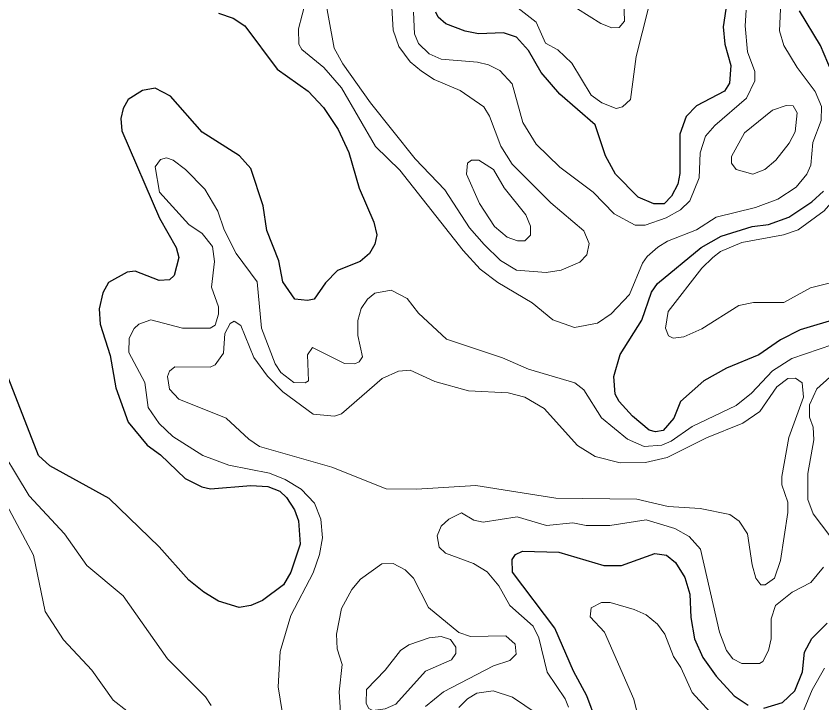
# Model space of a CAD drawing. Extents: x 577 to 602.9, y 7483.8 to 7511.6.
# Drawn here: x 582.941 to 584.248, y 7500.722 to 7501.836 of the extents above; entities that cross this region are included whole.
import ezdxf

# ---------------------------------------------------------------- set-up
doc = ezdxf.new("R2010")
doc.units = 0
doc.header["$LTSCALE"] = 0.032
doc.layers.add('1', color=7, linetype='Continuous', lineweight=25)
doc.layers.add('2', color=7, linetype='Continuous', lineweight=13)

msp = doc.modelspace()

# ---------------------------------------------------------------- linework, layer by layer
at = {"layer": '1'}
for points in [[(584.094, 7501.8581), (584.0877, 7501.8183), (584.0908, 7501.7905), (584.1004, 7501.7555), (584.098, 7501.7269), (584.09, 7501.7142), (584.0447, 7501.6903), (584.028, 7501.6728), (584.0177, 7501.6442), (584.0177, 7501.5806), (584.0145, 7501.5631), (584.0042, 7501.544), (583.9922, 7501.5313), (583.9755, 7501.5313), (583.9501, 7501.5424), (583.9135, 7501.5798), (583.8968, 7501.6092), (583.8801, 7501.6593), (583.8229, 7501.7094), (583.7926, 7501.7444), (583.772, 7501.7802), (583.7529, 7501.8016), (583.7314, 7501.8088), (583.6909, 7501.8072), (583.6694, 7501.8112), (583.6384, 7501.8231), (583.6257, 7501.8342), (583.6217, 7501.8422)], [(583.2694, 7501.8406), (583.2933, 7501.8327), (583.3124, 7501.8199), (583.3648, 7501.75), (583.4149, 7501.7142), (583.4396, 7501.6879), (583.4634, 7501.6521), (583.4809, 7501.6148), (583.4976, 7501.5567), (583.5215, 7501.5019), (583.5263, 7501.4812), (583.5231, 7501.4661), (583.5143, 7501.451), (583.4992, 7501.4382), (583.4627, 7501.4231), (583.4428, 7501.4033), (583.4245, 7501.377), (583.4141, 7501.3746), (583.3935, 7501.377), (583.3736, 7501.4048), (583.3672, 7501.439), (583.3481, 7501.4883), (583.3418, 7501.5281), (583.3219, 7501.5885), (583.3036, 7501.6092), (583.2432, 7501.6474), (583.1915, 7501.7062), (583.1668, 7501.7189), (583.1462, 7501.715), (583.1231, 7501.7007), (583.1152, 7501.6863), (583.1112, 7501.6696), (583.1128, 7501.6498), (583.174, 7501.5082), (583.201, 7501.4605), (583.205, 7501.4446), (583.1979, 7501.4152), (583.1899, 7501.408), (583.1732, 7501.4072), (583.1342, 7501.4223), (583.1215, 7501.4208), (583.0913, 7501.4041), (583.0818, 7501.3874), (583.0762, 7501.3611), (583.0778, 7501.3365), (583.0937, 7501.2856), (583.1032, 7501.2331), (583.1231, 7501.1774), (583.1541, 7501.1401), (583.1756, 7501.1242), (583.2154, 7501.086), (583.2424, 7501.0725), (583.2567, 7501.0693)], [(584.2753, 7501.7181), (584.2459, 7501.7881), (584.2117, 7501.8446)], [(584.3445, 7501.3667), (584.2125, 7501.3269), (584.1807, 7501.311), (584.1457, 7501.2864), (584.0932, 7501.2649), (584.0566, 7501.2442), (584.0185, 7501.2108), (584.0081, 7501.1838), (583.9906, 7501.1639), (583.9779, 7501.1615), (583.9676, 7501.1647), (583.9406, 7501.187), (583.9191, 7501.2108), (583.9127, 7501.2228), (583.9103, 7501.2514), (583.9207, 7501.2872), (583.9557, 7501.3428), (583.9716, 7501.3882), (583.9811, 7501.4025), (584.0519, 7501.4605), (584.0845, 7501.4788), (584.1346, 7501.4947), (584.1616, 7501.4979), (584.1942, 7501.5098), (584.2316, 7501.5345), (584.2507, 7501.552)], [(583.2567, 7501.0693), (583.3219, 7501.0749), (583.3497, 7501.0733), (583.3688, 7501.0653), (583.38, 7501.055), (583.3927, 7501.0351), (583.399, 7501.0176), (583.4022, 7500.9794), (583.3871, 7500.9341), (583.3752, 7500.9134), (583.341, 7500.888), (583.3219, 7500.88), (583.3028, 7500.8769), (583.2694, 7500.8872), (583.2456, 7500.9015), (583.2217, 7500.9214), (583.1732, 7500.9755), (583.0921, 7501.0534), (582.9959, 7501.1067), (582.9776, 7501.1234), (582.9259, 7501.2569)], [(583.8825, 7500.6916), (583.8666, 7500.7337), (583.8451, 7500.7735), (583.8149, 7500.8435), (583.7465, 7500.9341), (583.7457, 7500.9548), (583.7513, 7500.9627), (583.7624, 7500.9683), (583.8213, 7500.9667), (583.8944, 7500.9452), (583.9231, 7500.9452), (583.9771, 7500.9643), (583.9962, 7500.9619), (584.0105, 7500.95), (584.0256, 7500.9254), (584.0336, 7500.8983), (584.0352, 7500.8609), (584.0415, 7500.826), (584.0551, 7500.7957), (584.0765, 7500.7655), (584.1059, 7500.7337), (584.1282, 7500.7186)], [(584.1537, 7500.7138), (584.1839, 7500.7226), (584.2038, 7500.7417), (584.2165, 7500.7727), (584.2197, 7500.8045), (584.2316, 7500.8268), (584.2562, 7500.8514)]]:
    msp.add_lwpolyline(points, dxfattribs=at)
at = {"layer": '2'}
for points in [[(583.9254, 7501.9098), (583.9278, 7501.8279), (583.9191, 7501.8175), (583.9072, 7501.8168), (583.8897, 7501.8239), (583.8515, 7501.8478)], [(583.4396, 7501.8788), (583.4571, 7501.7841), (583.4714, 7501.7587), (583.5159, 7501.6951), (583.5883, 7501.6044), (583.6368, 7501.5543), (583.6766, 7501.4923), (583.7004, 7501.4653), (583.7267, 7501.4398), (583.7529, 7501.4239), (583.8006, 7501.42), (583.8253, 7501.4239), (583.8555, 7501.4367), (583.8666, 7501.4486), (583.8706, 7501.4669), (583.8618, 7501.4875), (583.8086, 7501.5329), (583.7457, 7501.5957), (583.7274, 7501.6251), (583.7092, 7501.6736), (583.6996, 7501.6887), (583.6614, 7501.715), (583.6193, 7501.7333), (583.5986, 7501.7468), (583.5803, 7501.7619), (583.562, 7501.7865), (583.5525, 7501.8128), (583.5485, 7501.8875)], [(584.1807, 7501.847), (584.1791, 7501.812), (584.1863, 7501.7881), (584.2077, 7501.7523), (584.2372, 7501.7134), (584.2475, 7501.6895), (584.2467, 7501.6665), (584.2332, 7501.6307), (584.23, 7501.5941), (584.2236, 7501.5798), (584.2061, 7501.5583), (584.1767, 7501.5392), (584.1401, 7501.5257), (584.0765, 7501.5098), (584.0447, 7501.4891), (583.9978, 7501.4708), (583.9819, 7501.4613), (583.9644, 7501.4462), (583.9573, 7501.4351), (583.9358, 7501.3842), (583.9064, 7501.3532), (583.8841, 7501.3381), (583.8467, 7501.3309), (583.8117, 7501.3436), (583.7783, 7501.3707), (583.7227, 7501.4041), (583.694, 7501.4255), (583.6662, 7501.4557), (583.5636, 7501.5861), (583.5239, 7501.6243), (583.469, 7501.7197), (583.4404, 7501.7523), (583.4046, 7501.7818), (583.3998, 7501.7905), (583.399, 7501.8152), (583.411, 7501.8605)], [(583.7362, 7501.8645), (583.7847, 7501.8263), (583.7998, 7501.7921), (583.8197, 7501.781), (583.8427, 7501.7595), (583.8738, 7501.7078), (583.8913, 7501.6951), (583.9143, 7501.6863), (583.9246, 7501.6887), (583.9374, 7501.7007), (583.9469, 7501.7706), (583.966, 7501.847)], [(583.5859, 7501.8422), (583.5875, 7501.8072), (583.5939, 7501.7913), (583.6113, 7501.7746), (583.6304, 7501.7659), (583.6893, 7501.7611), (583.7076, 7501.7571), (583.7259, 7501.7476), (583.7457, 7501.7261), (583.7632, 7501.6633), (583.7847, 7501.6283), (583.8229, 7501.5909), (583.8769, 7501.5504), (583.9111, 7501.5154), (583.9453, 7501.4971), (583.9612, 7501.4971), (583.9954, 7501.509), (584.0185, 7501.5217), (584.0336, 7501.5361), (584.0487, 7501.5734), (584.0503, 7501.614), (584.059, 7501.641), (584.0741, 7501.6585), (584.1258, 7501.703), (584.1393, 7501.7309), (584.1393, 7501.746), (584.1274, 7501.7778), (584.1234, 7501.8199), (584.125, 7501.8454)], [(584.2817, 7501.8462), (584.3039, 7501.7722), (584.3047, 7501.7277), (584.292, 7501.5965), (584.2849, 7501.5679), (584.2737, 7501.5456), (584.2515, 7501.5201), (584.2093, 7501.4891), (584.1855, 7501.4812), (584.1179, 7501.4685), (584.0837, 7501.4541), (584.071, 7501.4446), (584.0535, 7501.4271), (583.9986, 7501.3571), (583.9946, 7501.3301), (583.9994, 7501.3174), (584.0066, 7501.3134), (584.024, 7501.3158), (584.0535, 7501.3285), (584.1131, 7501.3667), (584.137, 7501.3715), (584.1863, 7501.3715)], [(584.2658, 7501.3031), (584.199, 7501.2808), (584.168, 7501.2609), (584.1338, 7501.2243), (584.1091, 7501.2045), (584.0376, 7501.1703), (584.0034, 7501.1464), (583.9883, 7501.1401), (583.9596, 7501.1377), (583.9326, 7501.1496), (583.8905, 7501.1846), (583.8618, 7501.2299), (583.8475, 7501.241), (583.772, 7501.2633), (583.7298, 7501.2816), (583.6392, 7501.3118), (583.5939, 7501.354), (583.5756, 7501.3778), (583.5493, 7501.3913), (583.5231, 7501.3866), (583.5112, 7501.377), (583.5008, 7501.3619), (583.4953, 7501.342), (583.4953, 7501.3182), (583.5032, 7501.2832), (583.4976, 7501.2752), (583.4905, 7501.2721), (583.4738, 7501.2728), (583.4221, 7501.2983), (583.4141, 7501.2864), (583.4157, 7501.2442), (583.4102, 7501.241), (583.3919, 7501.2418), (583.3704, 7501.2577), (583.3617, 7501.2721), (583.3394, 7501.3301), (583.3322, 7501.4048), (583.2981, 7501.451), (583.279, 7501.4891), (583.2686, 7501.5194), (583.2472, 7501.5551), (583.2161, 7501.5869), (583.1963, 7501.6021), (583.1851, 7501.606), (583.1756, 7501.6036), (583.1668, 7501.5917), (583.1738, 7501.5502), (583.2217, 7501.4979), (583.2432, 7501.4836), (583.2599, 7501.4621), (583.2631, 7501.4382), (583.2583, 7501.3961), (583.2694, 7501.3643), (583.2694, 7501.3524), (583.2639, 7501.3349), (583.2559, 7501.3301), (583.2114, 7501.3301), (583.1597, 7501.3436), (583.1406, 7501.3365), (583.1327, 7501.3293), (583.1247, 7501.3134), (583.1239, 7501.2903), (583.1501, 7501.2418), (583.1557, 7501.2013), (583.1732, 7501.175), (583.1955, 7501.1544), (583.244, 7501.1234), (583.2861, 7501.1075), (583.3521, 7501.0947), (583.3776, 7501.0844)], [(584.1863, 7501.3715), (584.2292, 7501.3953), (584.3095, 7501.4152)], [(584.261, 7500.9929), (584.234, 7501.0287), (584.2252, 7501.0518), (584.2252, 7501.0939), (584.2348, 7501.1488), (584.234, 7501.1695), (584.2276, 7501.1854), (584.2276, 7501.2053), (584.2395, 7501.2315), (584.261, 7501.2506)], [(582.9021, 7501.1575), (582.9625, 7501.0582), (583.0197, 7500.9961), (583.0563, 7500.9452), (583.1152, 7500.8959), (583.1867, 7500.7934), (583.2487, 7500.7321), (583.2575, 7500.7178)], [(582.9076, 7501.0772), (582.9696, 7500.9619), (582.9887, 7500.8705), (583.0181, 7500.8244), (583.0643, 7500.7751), (583.0985, 7500.7266), (583.1207, 7500.7091)], [(583.3776, 7501.0844), (583.4038, 7501.0685), (583.4253, 7501.0462), (583.4356, 7501.02), (583.438, 7500.9898), (583.4332, 7500.9627), (583.4229, 7500.9333), (583.3871, 7500.8641), (583.3696, 7500.8053), (583.3664, 7500.748), (583.3728, 7500.7083)], [(583.8372, 7500.7154), (583.8316, 7500.7289), (583.8022, 7500.7719), (583.7887, 7500.8276), (583.7799, 7500.8466), (583.7418, 7500.88), (583.7243, 7500.9118), (583.7052, 7500.9349), (583.6829, 7500.9484), (583.6376, 7500.9651), (583.6273, 7500.9747), (583.6241, 7500.9929), (583.6304, 7501.0089), (583.6432, 7501.02), (583.6638, 7501.0303), (583.6837, 7501.0184), (583.6988, 7501.0152), (583.7537, 7501.024), (583.8014, 7501.0096), (583.8443, 7501.0144), (583.8658, 7501.0096), (583.904, 7501.0096), (583.9628, 7501.0192), (584.0097, 7501.0049), (584.0328, 7500.9922), (584.0511, 7500.9715), (584.0821, 7500.8371), (584.0932, 7500.8069), (584.1036, 7500.7934), (584.1179, 7500.7862), (584.1465, 7500.7862), (584.1521, 7500.7894), (584.1616, 7500.8069), (584.1656, 7500.826), (584.1656, 7500.8586), (584.1727, 7500.88), (584.1998, 7500.9015), (584.23, 7500.9174), (584.2507, 7500.9421)], [(583.4674, 7500.7067), (583.465, 7500.7401), (583.4698, 7500.7846), (583.4619, 7500.8101), (583.4611, 7500.8339), (583.469, 7500.8753), (583.4857, 7500.9063), (583.5, 7500.923), (583.5342, 7500.9476), (583.5525, 7500.9484), (583.5724, 7500.9381), (583.5859, 7500.9246), (583.6098, 7500.8769), (583.6591, 7500.8363), (583.6781, 7500.8299), (583.7354, 7500.8307), (583.7505, 7500.8172), (583.7521, 7500.8013), (583.7418, 7500.791), (583.7155, 7500.7822), (583.6344, 7500.7401), (583.605, 7500.7162)], [(584.0781, 7500.6948), (584.0376, 7500.7393), (584.0193, 7500.7798), (584.0073, 7500.7973), (583.993, 7500.8339), (583.9811, 7500.8498), (583.9628, 7500.8649), (583.9437, 7500.8737), (583.9048, 7500.8848), (583.8905, 7500.8848), (583.8738, 7500.8761), (583.8722, 7500.8617), (583.8952, 7500.8371), (583.9429, 7500.7282), (583.9549, 7500.6796)], [(584.2523, 7500.7783), (584.2324, 7500.7433), (584.2125, 7500.6963)], [(583.6591, 7500.7146), (583.6734, 7500.7289), (583.6885, 7500.7377), (583.7147, 7500.7417), (583.7465, 7500.7313), (583.8062, 7500.6908)]]:
    msp.add_lwpolyline(points, dxfattribs=at)
for points in [[(584.168, 7501.6832), (584.1902, 7501.6911), (584.2014, 7501.6903), (584.2077, 7501.6792), (584.2046, 7501.6482), (584.195, 7501.6299), (584.1735, 7501.6021), (584.1552, 7501.5869), (584.1362, 7501.5798), (584.1091, 7501.5869), (584.1012, 7501.5973), (584.1012, 7501.6084), (584.1226, 7501.6466)], [(583.768, 7501.5138), (583.7752, 7501.4955), (583.7752, 7501.4804), (583.7664, 7501.4716), (583.7545, 7501.4716), (583.7378, 7501.4772), (583.7171, 7501.4947), (583.6925, 7501.5321), (583.6718, 7501.5798), (583.6734, 7501.5973), (583.6797, 7501.6021), (583.6917, 7501.6021), (583.7155, 7501.5869), (583.733, 7501.5575)], [(584.2181, 7501.218), (584.1942, 7501.1528), (584.1831, 7501.0892), (584.1831, 7501.0756), (584.1926, 7501.0478), (584.1926, 7501.0311), (584.1807, 7500.9532), (584.1712, 7500.9246), (584.156, 7500.9134), (584.1489, 7500.9134), (584.1409, 7500.9246), (584.1346, 7500.946), (584.1274, 7500.9961), (584.1139, 7501.0168), (584.0988, 7501.0279), (584.0503, 7501.0375), (583.9986, 7501.0407), (583.9477, 7501.0526), (583.8165, 7501.0542), (583.6869, 7501.0749), (583.5907, 7501.0685), (583.5414, 7501.0693), (583.4531, 7501.1043), (583.3362, 7501.1377), (583.3187, 7501.1496), (583.2821, 7501.1838), (583.205, 7501.2148), (583.1899, 7501.2307), (583.1867, 7501.2514), (583.1899, 7501.2601), (583.1987, 7501.2673), (583.2559, 7501.2665), (583.2639, 7501.2705), (583.2774, 7501.2895), (583.2798, 7501.3214), (583.2885, 7501.3373), (583.2949, 7501.3412), (583.306, 7501.3341), (583.3267, 7501.2824), (583.3489, 7501.2522), (583.3736, 7501.2267), (583.4229, 7501.1902), (583.4579, 7501.187), (583.469, 7501.1909), (583.535, 7501.2482), (583.5613, 7501.2601), (583.5803, 7501.2617), (583.6201, 7501.2434), (583.675, 7501.2283), (583.7394, 7501.2251), (583.7664, 7501.218), (583.7974, 7501.1997), (583.8515, 7501.1393), (583.8801, 7501.1218), (583.9207, 7501.1114), (583.962, 7501.1122), (583.997, 7501.1202), (584.0606, 7501.152), (584.1195, 7501.1758), (584.1473, 7501.1949), (584.1751, 7501.2347), (584.1926, 7501.2482), (584.2053, 7501.249), (584.2157, 7501.241)], [(583.6455, 7500.8252), (583.6543, 7500.8124), (583.6543, 7500.8021), (583.6471, 7500.7918), (583.605, 7500.7735), (583.5573, 7500.7202), (583.5398, 7500.7123), (583.5199, 7500.7099), (583.5135, 7500.713), (583.5088, 7500.721), (583.5096, 7500.7441), (583.5398, 7500.7751), (583.5644, 7500.8069), (583.578, 7500.8164), (583.6113, 7500.8276), (583.6304, 7500.8299)]]:
    msp.add_lwpolyline(points, close=True, dxfattribs=at)

doc.saveas('drawing.dxf')
